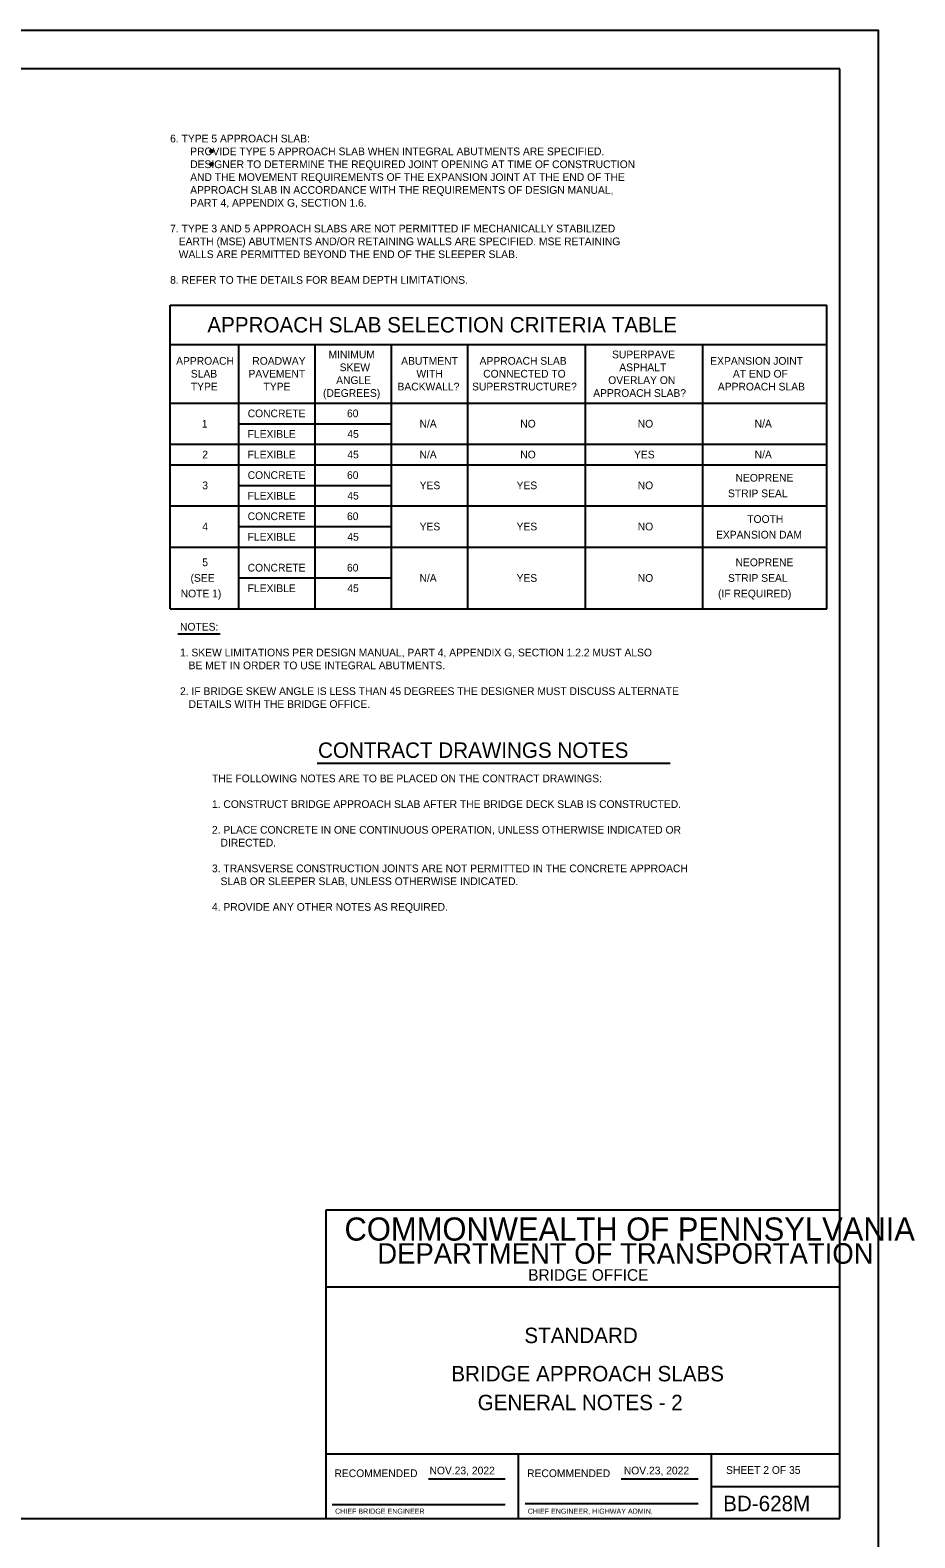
# Model space of a CAD drawing. Extents: x 636530 to 644067, y 294168 to 299122.
# Drawn here: x 639518 to 639862, y 298334 to 298920 of the extents above; entities that cross this region are included whole.
import ezdxf

# ---------------------------------------------------------------- set-up
doc = ezdxf.new("R2010")
doc.units = 0
for name, color, linetype in [('1', 7, 'Continuous'), ('DATES', 7, 'Continuous'), ('PLT-BNDY', 7, 'Continuous'), ('SIGNATORY TITLES', 7, 'Continuous')]:
    doc.layers.add(name, color=color, linetype=linetype)

msp = doc.modelspace()

# ---------------------------------------------------------------- linework, layer by layer
at = {"layer": '1'}
for p, q in [((639832.78, 298905.48), (639046.78, 298905.48)), ((639832.78, 298341.48), (639832.78, 298905.48)), ((639572.17, 298813.49), (639827.79, 298813.49)), ((639572.17, 298695.38), (639572.17, 298813.49)), ((639827.79, 298695.38), (639827.79, 298813.49)), ((639572.17, 298798.25), (639827.79, 298798.25)), ((639598.9, 298695.38), (639598.9, 298798.25)), ((639628.62, 298695.38), (639628.62, 298798.25)), ((639658.34, 298695.38), (639658.34, 298798.25)), ((639688.06, 298695.38), (639688.06, 298798.25)), ((639733.78, 298695.38), (639733.78, 298798.25)), ((639779.5, 298695.38), (639779.5, 298798.25)), ((639572.17, 298775.39), (639827.79, 298775.39)), ((639598.9, 298767.39), (639658.34, 298767.39)), ((639572.17, 298759.39), (639827.79, 298759.39)), ((639572.17, 298751.39), (639827.79, 298751.39)), ((639598.9, 298743.39), (639658.34, 298743.39)), ((639572.17, 298735.38), (639827.79, 298735.38)), ((639598.9, 298727.38), (639658.34, 298727.38)), ((639572.17, 298719.38), (639827.79, 298719.38)), ((639598.9, 298707.38), (639658.34, 298707.38)), ((639572.17, 298695.38), (639827.79, 298695.38)), ((639575.19, 298685.66), (639591.59, 298685.66)), ((639629.45, 298635.33), (639766.81, 298635.33)), ((639832.78, 298461.48), (639632.78, 298461.48)), ((639632.78, 298461.48), (639632.78, 298341.48)), ((639832.78, 298341.48), (639832.78, 298461.48)), ((639832.78, 298431.48), (639632.78, 298431.48)), ((639832.78, 298366.48), (639632.78, 298366.48)), ((639707.79, 298341.47), (639707.79, 298366.48)), ((639782.78, 298366.48), (639782.78, 298341.48)), ((639672.75, 298356.98), (639702.51, 298356.98)), ((639747.75, 298356.98), (639777.65, 298356.98)), ((639782.78, 298353.98), (639832.78, 298353.98)), ((639710.41, 298347.35), (639777.65, 298347.35)), ((639046.78, 298341.48), (639832.78, 298341.48)), ((639632.78, 298341.48), (639832.78, 298341.48)), ((639635.28, 298346.98), (639702.51, 298346.98))]:
    msp.add_line(p, q, dxfattribs=at)
for centre, radius in [((639588.31, 298873.38), 0.533), ((639588.31, 298873.38), 0.4), ((639588.31, 298873.38), 0.267), ((639588.31, 298873.38), 0.133), ((639588.31, 298868.38), 0.533), ((639588.31, 298868.38), 0.4), ((639588.31, 298868.38), 0.267), ((639588.31, 298868.38), 0.133)]:
    msp.add_circle(centre, radius, dxfattribs=at)
at = {"layer": 'PLT-BNDY'}
msp.add_lwpolyline([(639006.78, 298920.48), (639847.78, 298920.48), (639847.78, 298326.48), (639006.78, 298326.48)], close=True, dxfattribs=at)

# ---------------------------------------------------------------- texts
at = {"layer": '1'}
for s, height, p in [('6. TYPE 5 APPROACH SLAB:', 3, (639572.17, 298876.81)), ('       PROVIDE TYPE 5 APPROACH SLAB WHEN INTEGRAL ABUTMENTS ARE SPECIFIED.', 3, (639572.17, 298871.81)), ('       DESIGNER TO DETERMINE THE REQUIRED JOINT OPENING AT TIME OF CONSTRUCTION', 3, (639572.17, 298866.81)), ('       AND THE MOVEMENT REQUIREMENTS OF THE EXPANSION JOINT AT THE END OF THE', 3, (639572.17, 298861.81)), ('       APPROACH SLAB IN ACCORDANCE WITH THE REQUIREMENTS OF DESIGN MANUAL,', 3, (639572.17, 298856.81)), ('       PART 4, APPENDIX G, SECTION 1.6.', 3, (639572.17, 298851.81)), ('7. TYPE 3 AND 5 APPROACH SLABS ARE NOT PERMITTED IF MECHANICALLY STABILIZED', 3, (639572.17, 298841.81)), ('   EARTH (MSE) ABUTMENTS AND/OR RETAINING WALLS ARE SPECIFIED. MSE RETAINING ', 3, (639572.17, 298836.81)), ('   WALLS ARE PERMITTED BEYOND THE END OF THE SLEEPER SLAB.', 3, (639572.17, 298831.81)), ('8. REFER TO THE DETAILS FOR BEAM DEPTH LIMITATIONS.', 3, (639572.17, 298821.81)), ('APPROACH SLAB SELECTION CRITERIA TABLE', 6, (639586.65, 298802.87)), ('APPROACH', 3, (639574.5, 298790.32)), ('ROADWAY', 3, (639604.15, 298790.32)), ('MINIMUM', 3, (639633.81, 298792.82)), ('ABUTMENT', 3, (639662.09, 298790.32)), ('APPROACH SLAB', 3, (639692.62, 298790.32)), ('SUPERPAVE', 3, (639744.15, 298792.82)), ('EXPANSION JOINT', 3, (639782.38, 298790.32)), ('SLAB', 3, (639580.22, 298785.32)), ('PAVEMENT', 3, (639602.65, 298785.32)), ('SKEW', 3, (639638.16, 298787.82)), ('WITH', 3, (639668.03, 298785.32)), ('CONNECTED TO', 3, (639694.02, 298785.32)), ('ASPHALT', 3, (639746.98, 298787.82)), ('AT END OF', 3, (639791.21, 298785.32)), ('TYPE', 3, (639580.23, 298780.32)), ('TYPE', 3, (639608.52, 298780.32)), ('ANGLE', 3, (639636.79, 298782.82)), ('BACKWALL?', 3, (639660.65, 298780.32)), ('SUPERSTRUCTURE?', 3, (639689.67, 298780.32)), ('OVERLAY ON', 3, (639742.69, 298782.82)), ('APPROACH SLAB', 3, (639785.34, 298780.32)), ('(DEGREES)', 3, (639631.65, 298777.82)), ('APPROACH SLAB?', 3, (639736.84, 298777.82)), ('CONCRETE', 3, (639602.34, 298769.89)), ('60', 3, (639641, 298769.89)), ('1', 3, (639584.52, 298765.85)), ('FLEXIBLE', 3, (639602.34, 298761.89)), ('45', 3, (639641.13, 298761.89)), ('N/A', 3, (639669.22, 298765.89)), ('NO', 3, (639708.44, 298765.89)), ('NO', 3, (639754.16, 298765.89)), ('N/A', 3, (639799.66, 298765.89)), ('2', 3, (639584.68, 298753.89)), ('FLEXIBLE', 3, (639602.34, 298753.89)), ('45', 3, (639641.13, 298753.89)), ('N/A', 3, (639669.22, 298753.89)), ('NO', 3, (639708.44, 298753.89)), ('YES', 3, (639752.72, 298753.89)), ('N/A', 3, (639799.66, 298753.89)), ('CONCRETE', 3, (639602.34, 298745.89)), ('60', 3, (639641, 298745.89)), ('NEOPRENE', 3, (639792.22, 298744.85)), ('3', 3, (639584.68, 298741.89)), ('FLEXIBLE', 3, (639602.34, 298737.88)), ('45', 3, (639641.13, 298737.88)), ('YES', 3, (639669.28, 298741.89)), ('YES', 3, (639707, 298741.89)), ('NO', 3, (639754.16, 298741.89)), ('STRIP SEAL', 3, (639789.29, 298738.78)), ('4', 3, (639584.68, 298725.88)), ('CONCRETE', 3, (639602.34, 298729.88)), ('60', 3, (639641, 298729.88)), ('YES', 3, (639669.28, 298725.88)), ('YES', 3, (639707, 298725.88)), ('NO', 3, (639754.16, 298725.88)), ('TOOTH', 3, (639796.79, 298728.79)), ('FLEXIBLE', 3, (639602.34, 298721.88)), ('45', 3, (639641.13, 298721.88)), ('EXPANSION DAM', 3, (639784.64, 298722.72)), ('5', 3, (639584.68, 298711.96)), ('CONCRETE', 3, (639602.34, 298709.88)), ('60', 3, (639641, 298709.88)), ('NEOPRENE', 3, (639792.22, 298711.95)), ('(SEE', 3, (639580.1, 298705.88)), ('N/A', 3, (639669.22, 298705.88)), ('YES', 3, (639707, 298705.88)), ('NO', 3, (639754.16, 298705.88)), ('STRIP SEAL', 3, (639789.29, 298705.88)), ('NOTE 1)', 3, (639576.28, 298699.81)), ('FLEXIBLE', 3, (639602.34, 298701.88)), ('45', 3, (639641.13, 298701.88)), ('(IF REQUIRED)', 3, (639785.41, 298699.81)), ('NOTES:', 3, (639576.01, 298686.89)), ('1. SKEW LIMITATIONS PER DESIGN MANUAL, PART 4, APPENDIX G, SECTION 1.2.2 MUST ALSO', 3, (639576.01, 298676.87)), ('   BE MET IN ORDER TO USE INTEGRAL ABUTMENTS.', 3, (639576.01, 298671.86)), ('2. IF BRIDGE SKEW ANGLE IS LESS THAN 45 DEGREES THE DESIGNER MUST DISCUSS ALTERNATE', 3, (639576.01, 298661.84)), ('   DETAILS WITH THE BRIDGE OFFICE.', 3, (639576.01, 298656.83)), ('CONTRACT DRAWINGS NOTES', 6, (639629.74, 298637.4)), ('THE FOLLOWING NOTES ARE TO BE PLACED ON THE CONTRACT DRAWINGS:', 3, (639588.44, 298627.9)), ('1. CONSTRUCT BRIDGE APPROACH SLAB AFTER THE BRIDGE DECK SLAB IS CONSTRUCTED.', 3, (639588.44, 298617.9)), ('2. PLACE CONCRETE IN ONE CONTINUOUS OPERATION, UNLESS OTHERWISE INDICATED OR', 3, (639588.44, 298607.9)), ('   DIRECTED.', 3, (639588.44, 298602.9)), ('3. TRANSVERSE CONSTRUCTION JOINTS ARE NOT PERMITTED IN THE CONCRETE APPROACH ', 3, (639588.44, 298592.9)), ('   SLAB OR SLEEPER SLAB, UNLESS OTHERWISE INDICATED.', 3, (639588.44, 298587.9)), ('4. PROVIDE ANY OTHER NOTES AS REQUIRED.', 3, (639588.44, 298577.9)), ('COMMONWEALTH OF PENNSYLVANIA', 9, (639640.03, 298449.6)), ('DEPARTMENT OF TRANSPORTATION', 8.0002, (639652.78, 298440.6)), ('BRIDGE OFFICE', 4.5, (639711.53, 298433.98)), ('STANDARD', 6, (639710.03, 298409.73)), ('BRIDGE APPROACH SLABS', 6.0001, (639681.61, 298394.85)), ('GENERAL NOTES - 2', 6.0001, (639691.86, 298383.63)), ('RECOMMENDED', 3.0002, (639636.12, 298357.6)), ('RECOMMENDED', 3.0002, (639711.12, 298357.6)), ('SHEET 2 OF 35', 3, (639788.54, 298358.86)), ('BD-628M', 6, (639787.41, 298344.35))]:
    msp.add_text(s, height=height, dxfattribs=at).set_placement(p)
at = {"layer": 'DATES'}
for p in [(639673.12, 298358.66), (639748.74, 298358.66)]:
    msp.add_text('NOV.23, 2022', height=3, dxfattribs=at).set_placement(p)
at = {"layer": 'SIGNATORY TITLES'}
for s, p in [('CHIEF BRIDGE ENGINEER', (639636.37, 298343.35)), ('CHIEF ENGINEER, HIGHWAY ADMIN.', (639711.37, 298343.35))]:
    msp.add_text(s, height=2, dxfattribs=at).set_placement(p)

doc.saveas('drawing.dxf')
